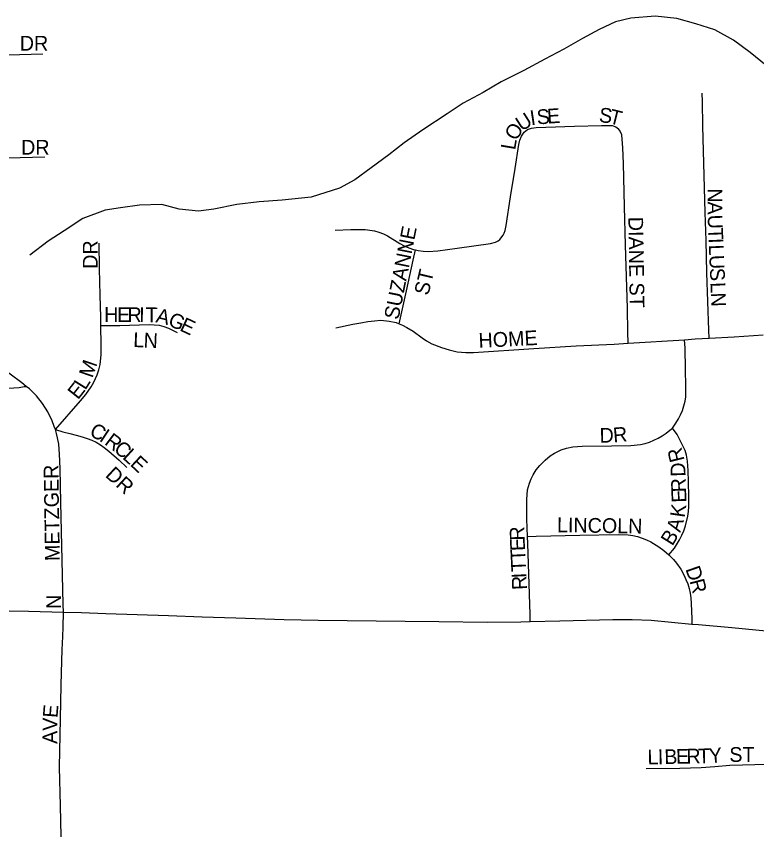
# Model space of a CAD drawing. Extents: x 1985906 to 2360102, y 891258 to 1222054.
# Drawn here: x 2163486 to 2165998, y 1084672 to 1087430 of the extents above; entities that cross this region are included whole.
import ezdxf

# ---------------------------------------------------------------- set-up
doc = ezdxf.new("R2010")
doc.units = 0
for name, color, linetype in [('GM_X_City_Street', 7, 'Continuous'), ('GM_X_City_Street_Text', 7, 'Continuous'), ('GM_X_Minor_River', 7, 'Continuous')]:
    doc.layers.add(name, color=color, linetype=linetype)

msp = doc.modelspace()

# ---------------------------------------------------------------- linework, layer by layer
at = {"layer": 'GM_X_City_Street'}
for points in [[(2162879.4, 1087295.7), (2162912.5, 1087291.2), (2162948.5, 1087286.6), (2163013.8, 1087287.1), (2163259, 1087293.5), (2163575.9, 1087302.3)], [(2165836.4, 1086338.6), (2165835.7, 1086365.7), (2165828.8, 1086560), (2165826.4, 1086670.1), (2165823.2, 1086764.2), (2165817.6, 1086974.1), (2165815.3, 1087057), (2165813.7, 1087141.4), (2165812.9, 1087169.6)], [(2164839.9, 1086637.9), (2164849.7, 1086635.6), (2164866.4, 1086633.3), (2164883.2, 1086632.7), (2164916.4, 1086635.2), (2164981.4, 1086644.2), (2165094.9, 1086659.3), (2165111.6, 1086664), (2165120.3, 1086668.6), (2165126.7, 1086673.5), (2165137.8, 1086687.4), (2165141.5, 1086694.7), (2165144.7, 1086703.5), (2165148.2, 1086720), (2165162.5, 1086817.2), (2165178, 1086913.9), (2165190.5, 1086994.9), (2165193.6, 1087010.1), (2165200, 1087023.7), (2165209, 1087036.4), (2165220.2, 1087045.6), (2165234.2, 1087051), (2165249.4, 1087053.1), (2165282.1, 1087054.2), (2165379.9, 1087057.2), (2165470.8, 1087060), (2165507.4, 1087059.7), (2165519.4, 1087055.4), (2165528.5, 1087048)], [(2165561.7, 1086321.3), (2165560.8, 1086358.8), (2165558.8, 1086440.5), (2165552.8, 1086653.6), (2165549.6, 1086784.6), (2165545.7, 1086930.3), (2165543.6, 1086984.3), (2165540.6, 1087028), (2165534.2, 1087040.8), (2165528.5, 1087048)], [(2163330.8, 1086946.5), (2163582.6, 1086953)], [(2164568.3, 1086705.2), (2164620.9, 1086707.3), (2164669.7, 1086706.6), (2164685.7, 1086705.1), (2164701.2, 1086702.3), (2164716.4, 1086697.9), (2164731.3, 1086692.1), (2164745.6, 1086685), (2164787.2, 1086659.3), (2164801.9, 1086651.3), (2164817.4, 1086644.6), (2164833.3, 1086639.4), (2164839.9, 1086637.9)], [(2163773, 1086381.3), (2163772.5, 1086410.3), (2163770.6, 1086484.6), (2163768.8, 1086575.1), (2163767.6, 1086660.6)], [(2164785.1, 1086387.2), (2164789.7, 1086407.7), (2164810.2, 1086499.3), (2164831.9, 1086603.1), (2164839.9, 1086637.9)], [(2164570.3, 1086373.3), (2164628, 1086385.7), (2164654.9, 1086391), (2164678.6, 1086394.8), (2164700.7, 1086397.5), (2164722.8, 1086399.1), (2164751.4, 1086396.4), (2164774.6, 1086391.5), (2164785.1, 1086387.2)], [(2164785.1, 1086387.2), (2164796.7, 1086382.4), (2164811.2, 1086374.8), (2164832.2, 1086362.4), (2164863.1, 1086339.4), (2164877.5, 1086330.1), (2164895.8, 1086319.8), (2164928.2, 1086306.4), (2164954.6, 1086298.8), (2164981.7, 1086292.7), (2165011.1, 1086290.2), (2165036.6, 1086290.4), (2165241.8, 1086303.5), (2165385.7, 1086312.7), (2165514.3, 1086318.4), (2165561.7, 1086321.3)], [(2163619, 1086029.1), (2163704, 1086125.7), (2163722.4, 1086147.5), (2163740.2, 1086173.5), (2163748.9, 1086189), (2163760, 1086214.5), (2163766.2, 1086231.8), (2163771, 1086249.4), (2163774.3, 1086282), (2163774.3, 1086315.4), (2163773, 1086381.3)], [(2163773, 1086381.3), (2163804.1, 1086381.3), (2163837.2, 1086382.1), (2163937.3, 1086384.5), (2163970.3, 1086382.2), (2163986.5, 1086378.7), (2164002.1, 1086373), (2164031.4, 1086357.4)], [(2165561.7, 1086321.3), (2165752.4, 1086332.9)], [(2165712, 1086033.8), (2165723.4, 1086050.9), (2165731.8, 1086064.6), (2165739.1, 1086079), (2165745.5, 1086093.8), (2165750.7, 1086109), (2165754.7, 1086124.5), (2165757.2, 1086140.2), (2165757.7, 1086174.8), (2165756.2, 1086233.4), (2165754.4, 1086304.8), (2165752.4, 1086332.9)], [(2165752.4, 1086332.9), (2165789.4, 1086336), (2165836.4, 1086338.6)], [(2165836.4, 1086338.6), (2165921.6, 1086343.5), (2166019.1, 1086349.5)], [(2163520, 1086175.3), (2163505.4, 1086187.5), (2163465.5, 1086216.5), (2163459.4, 1086221.2)], [(2163442.5, 1086168.3), (2163495.4, 1086171.5), (2163512.4, 1086174.2), (2163520, 1086175.3)], [(2163619, 1086029.1), (2163615, 1086039.5), (2163607.8, 1086058.8), (2163592.8, 1086088.5), (2163575, 1086116.6), (2163554.3, 1086142.7), (2163530.8, 1086166.4), (2163520, 1086175.3)], [(2163619, 1086029.1), (2163643.7, 1086021.3), (2163667.5, 1086015), (2163688.8, 1086009.9), (2163709.3, 1086004.3), (2163726.8, 1085998.6), (2163742.6, 1085992.9), (2163757, 1085985.8), (2163771.4, 1085977.4), (2163784, 1085968.4), (2163800.4, 1085955.9), (2163835.4, 1085924.9), (2163861.3, 1085899.7)], [(2163646.1, 1085410.3), (2163645.4, 1085435.9), (2163642.1, 1085585.5), (2163637.6, 1085782), (2163635.1, 1085896.3), (2163633.1, 1085945.8), (2163630, 1085978.8), (2163626.4, 1086000.7), (2163622.8, 1086015.9), (2163619, 1086029.1)], [(2165220.5, 1085666.7), (2165217.8, 1085724.6), (2165217.8, 1085791.7), (2165220.2, 1085824.8), (2165227.1, 1085847.2), (2165232.5, 1085861.8), (2165239.5, 1085875.7), (2165249.5, 1085891.9), (2165261.8, 1085907.3), (2165279.6, 1085925.1), (2165297.3, 1085939.7), (2165312, 1085949), (2165334.4, 1085959.7), (2165352.9, 1085965.9), (2165374.4, 1085970.5), (2165406.1, 1085972.1), (2165505.3, 1085973.3), (2165570.9, 1085975.2), (2165603.2, 1085978), (2165618.9, 1085981), (2165633.8, 1085986), (2165663, 1086000.1), (2165677.3, 1086007.9), (2165690.6, 1086016.5), (2165702.7, 1086026.7), (2165712, 1086033.8)], [(2165699.6, 1085603.9), (2165718.4, 1085627.1), (2165735.9, 1085655.3), (2165743.9, 1085670.3), (2165750.5, 1085685.9), (2165756, 1085701.9), (2165763.9, 1085734.7), (2165766.2, 1085751.5), (2165767.4, 1085768.3), (2165767.2, 1085801.8), (2165765.9, 1085851.5), (2165764.9, 1085889.8), (2165763, 1085921.5), (2165759.1, 1085942.1), (2165754.6, 1085957.6), (2165742.7, 1085982.9), (2165728, 1086012.5), (2165712, 1086033.8)], [(2165220.5, 1085666.7), (2165249.1, 1085667.4), (2165397.4, 1085670.9), (2165527.9, 1085672.9), (2165561.6, 1085672), (2165577.6, 1085669.3), (2165593.4, 1085665.8), (2165608.8, 1085661), (2165623.8, 1085654.9), (2165638.3, 1085647.8), (2165666.1, 1085631), (2165682.9, 1085618.7), (2165699.6, 1085603.9)], [(2165229.4, 1085377.9), (2165228.7, 1085402), (2165221.7, 1085642.1), (2165220.5, 1085666.7)], [(2165699.6, 1085603.9), (2165714.9, 1085588.2), (2165725.5, 1085575.9), (2165739.9, 1085555.7), (2165750.6, 1085536.7), (2165757.4, 1085520.8), (2165763.5, 1085505.6), (2165769, 1085489.9), (2165771.8, 1085473.6), (2165774.1, 1085458.4), (2165775.6, 1085438.6), (2165777.1, 1085387), (2165777.6, 1085369.6)], [(2162646.5, 1085430.8), (2162658.2, 1085430.5), (2163068.3, 1085421.6), (2163265.6, 1085417.8), (2163527.1, 1085413.1), (2163646.1, 1085410.3)], [(2163640.8, 1084548.1), (2163636.6, 1084752.7), (2163633, 1084883.8), (2163636, 1085047.8), (2163638.9, 1085162.5), (2163641.1, 1085244.5), (2163642.3, 1085282.2), (2163643.7, 1085327.6), (2163644.8, 1085358.9), (2163646.1, 1085410.3)], [(2163646.1, 1085410.3), (2163707.4, 1085408.9), (2163789.7, 1085405.7), (2164002.5, 1085398.2), (2164116.9, 1085394.2), (2164231, 1085390), (2164395.1, 1085384.7), (2164510.1, 1085382.7), (2164805.2, 1085378.9), (2164919.4, 1085377.8), (2165082.9, 1085376.2), (2165197, 1085377.2), (2165229.4, 1085377.9)], [(2165229.4, 1085377.9), (2165329.4, 1085380.3), (2165509.6, 1085385.4), (2165575.3, 1085385.4), (2165639.4, 1085382.3), (2165777.6, 1085369.6)], [(2165777.6, 1085369.6), (2165799.8, 1085367.6), (2165913.5, 1085357.3), (2166076, 1085342.5), (2166187.5, 1085332.6), (2166222.4, 1085329.5), (2166255.2, 1085329.5), (2166272, 1085330.9)], [(2165623.1, 1084880), (2165737.2, 1084881), (2165809.2, 1084883.1), (2165855.5, 1084886.7), (2165906.6, 1084891.4), (2166034.7, 1084894), (2166063.7, 1084894.4)]]:
    msp.add_lwpolyline(points, dxfattribs=at)
at = {"layer": 'GM_X_Minor_River'}
msp.add_lwpolyline([(2166029.6, 1087262.6), (2165975.4, 1087306.6), (2165919.2, 1087348.5), (2165855.1, 1087384.3), (2165791, 1087404.2), (2165726.9, 1087422), (2165652.9, 1087429.8), (2165570.8, 1087423.6), (2165518.9, 1087411.4), (2165462.9, 1087385.1), (2165407, 1087354.9), (2165343, 1087318.6), (2165279.1, 1087284.4), (2165207.2, 1087246.1), (2165131.3, 1087207.8), (2165069.4, 1087171.5), (2165001.4, 1087135.2), (2164947.5, 1087098.9), (2164865.6, 1087044.6), (2164801.8, 1087000.3), (2164749.9, 1086960.1), (2164690, 1086915.8), (2164634, 1086875.5), (2164582.1, 1086847.3), (2164486.2, 1086816.9), (2164388.1, 1086806.6), (2164310.1, 1086800.4), (2164234.1, 1086792.1), (2164156.1, 1086775.8), (2164104.1, 1086769.6), (2164038.1, 1086775.5), (2163980, 1086791.3), (2163903.9, 1086789.1), (2163839.9, 1086780.9), (2163787.9, 1086772.7), (2163712, 1086744.4), (2163648.1, 1086702.1), (2163594.1, 1086667.9), (2163532.3, 1086619.6)], dxfattribs=at)

# ---------------------------------------------------------------- texts
at = {"layer": 'GM_X_City_Street_Text'}
for s, rotation, p in [('DR', 0, (2163498, 1087313.4)), ('U', 32.4896, (2165200.3, 1087038.3)), ('I', 8.3341, (2165232.2, 1087060)), ('S', 3.9649, (2165253, 1087063.1)), ('E', 4.1934, (2165288.3, 1087065.6)), ('S', 353.4849, (2165460.7, 1087071.4)), ('T', 346.0101, (2165493.9, 1087067.7)), ('O', 59.591, (2165182.3, 1087004.8)), ('DR', 0, (2163502.4, 1086960.8)), ('L', 80.5871, (2165178.2, 1086974.6)), ('N', 270.0437, (2165830.7, 1086846.4)), ('A', 270.5445, (2165830.7, 1086801.9)), ('DIANE ST', 270.9124, (2165562.2, 1086749.7)), ('U', 272.1006, (2165831.1, 1086756.4)), ('SUZANNE', 78.6894, (2164782.3, 1086399.2)), ('T', 272.3904, (2165832.8, 1086712.2)), ('DR', 90, (2163762, 1086573.6)), ('I', 272.3605, (2165834.2, 1086677)), ('L', 272.3904, (2165835.1, 1086655)), ('U', 272.3832, (2165836.6, 1086619.8)), ('ST', 76.753, (2164883.8, 1086481.2)), ('S', 272.3904, (2165838.5, 1086575.9)), ('L', 272.3904, (2165840.5, 1086527.5)), ('N', 272.3832, (2165841.9, 1086492.3)), ('H', 359.6065, (2163783.9, 1086393.8)), ('E', 359.6194, (2163827.9, 1086393.5)), ('R', 359.6114, (2163863.1, 1086393.2)), ('I', 359.618, (2163902.8, 1086393)), ('T', 359.5902, (2163924.7, 1086392.8)), ('A', 346.4779, (2163956.9, 1086393)), ('G', 336.1529, (2163997.5, 1086383.4)), ('E', 334.9254, (2164037.5, 1086365.8)), ('L', 357.5128, (2163881.9, 1086308.8)), ('HOME', 2.7911, (2165055.2, 1086305.8)), ('N', 357.5904, (2163917.2, 1086307.2)), ('M', 71.3027, (2163744.4, 1086201.3)), ('L', 57.9988, (2163720.4, 1086160.2)), ('E', 51.7369, (2163695.3, 1086127.7)), ('C', 332.4575, (2163730.9, 1086010.1)), ('I', 326.4555, (2163764.8, 1085992.5)), ('D', 1.3114, (2165465.1, 1085984)), ('R', 4.572, (2165512.2, 1085985.1)), ('R', 323.0621, (2163782.5, 1085980.8)), ('C', 320.4184, (2163813.6, 1085957.4)), ('L', 317.7631, (2163843.7, 1085932.5)), ('R', 103.8782, (2165753.3, 1085924.9)), ('E', 317.0096, (2163869.6, 1085909)), ('METZGER', 90.8547, (2163633.8, 1085583.4)), ('DR', 317.1199, (2163785.3, 1085871.3)), ('D', 91.9674, (2165756.4, 1085869.7)), ('R', 91.9768, (2165758.2, 1085816.9)), ('E', 91.9272, (2165759.4, 1085781.7)), ('K', 81.8626, (2165752.7, 1085728.5)), ('LINCOLN', 359.0564, (2165319.8, 1085681)), ('R', 91.2385, (2165210.6, 1085653)), ('A', 73.0181, (2165738, 1085678.2)), ('B', 58.2031, (2165711.3, 1085631.8)), ('E', 92.7055, (2165212.2, 1085618.2)), ('T', 92.7361, (2165213.9, 1085583.1)), ('T', 92.7055, (2165215.5, 1085547.9)), ('D', 289.2715, (2165755.2, 1085556.1)), ('I', 92.7118, (2165216.6, 1085525.9)), ('R', 92.7205, (2165218.5, 1085486.3)), ('R', 284.6311, (2165769.4, 1085515.6)), ('N', 90, (2163638.2, 1085420.8)), ('E', 85.7061, (2163625.9, 1085050.2)), ('V', 88.9727, (2163625.1, 1085006.9)), ('A', 89.8907, (2163625, 1084963.1)), ('Y', 4.5349, (2165837.3, 1084898.1)), ('ST', 0, (2165904.8, 1084902.2)), ('L', 1.2566, (2165627.5, 1084893.4)), ('I', 1.2736, (2165662.7, 1084894.1)), ('B', 1.2628, (2165684.7, 1084894.6)), ('E', 1.2566, (2165724.3, 1084895.5)), ('R', 1.2385, (2165759.5, 1084896.3)), ('T', 1.2765, (2165799.1, 1084897.1))]:
    msp.add_text(s, height=50, rotation=rotation, dxfattribs=at).set_placement(p)

doc.saveas('drawing.dxf')
